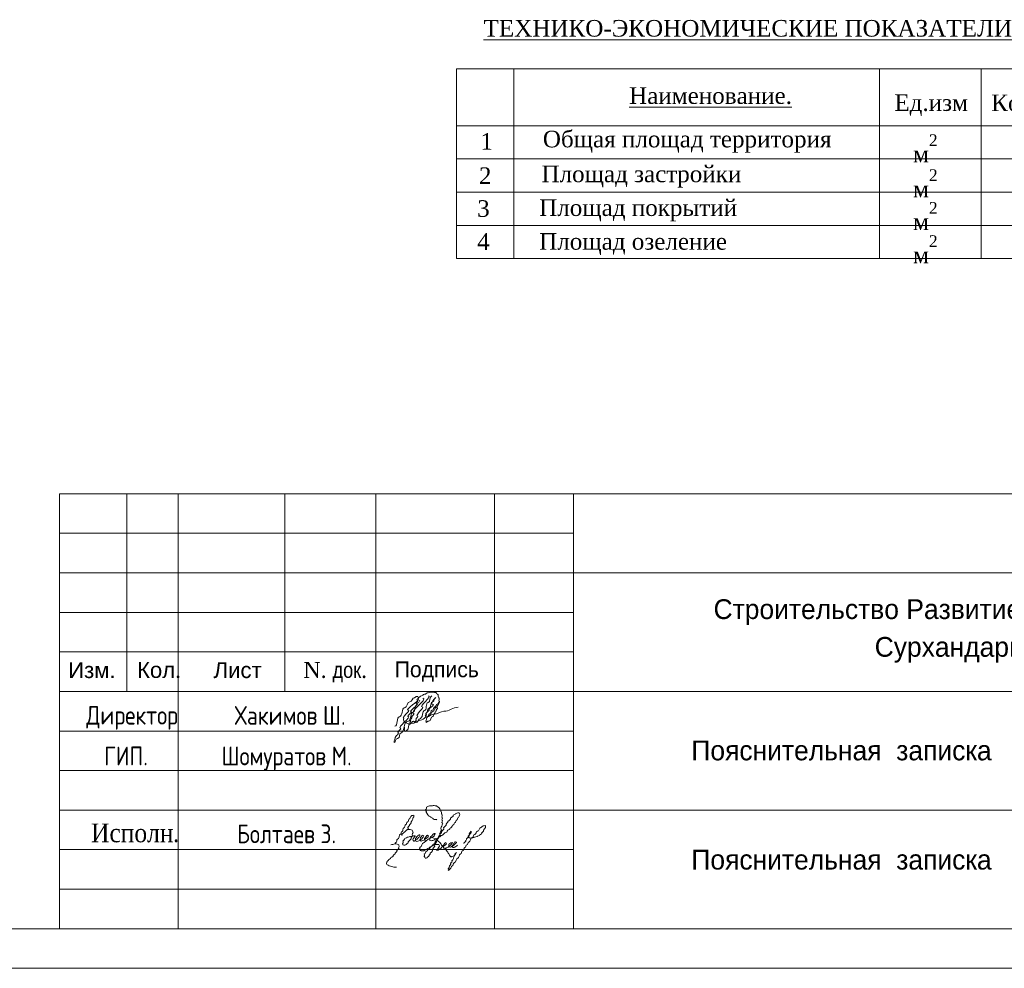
# Model space of a CAD drawing. Header units: millimetres. Extents: x 918404 to 1362154, y 4120617 to 4364104.
# Tile 635 of 649: x 1269472 to 1281925, y 4335586 to 4347579. Entities that reach past the tile are written whole.
import ezdxf

# ---------------------------------------------------------------- set-up
doc = ezdxf.new("R2010")
doc.units = ezdxf.units.MM
doc.header["$MEASUREMENT"] = 0
for name, color, linetype, lineweight in [('0_Ном._пера__5', 5, 'Continuous', 18), ('0_Ном._пера__7', 7, 'Continuous', 18), ('Lines_Ном._пера__7', 7, 'Continuous', 18), ('Text blocks_Ном._пера__1_Ном._пера__7', 7, 'Continuous', 18), ('Text blocks_Ном._пера__7', 7, 'Continuous', 18), ('TTT_Ном._пера__7', 7, 'Continuous', 18)]:
    doc.layers.add(name, color=color, linetype=linetype, lineweight=lineweight)
doc.styles.add('СГЕНЕРИР_СТИЛЬ_1', font='arial.ttf')
doc.styles.add('СГЕНЕРИР_СТИЛЬ_11', font='times.ttf')
doc.styles.add('СГЕНЕРИР_СТИЛЬ_14', font='cambria.ttc')
doc.styles.add('СГЕНЕРИР_СТИЛЬ_17', font='times.ttf')
doc.styles.add('СГЕНЕРИР_СТИЛЬ_5', font='times.ttf')
doc.styles.add('СГЕНЕРИР_СТИЛЬ_7', font='txt')
doc.styles.add('СГЕНЕРИР_СТИЛЬ_9', font='txt')

msp = doc.modelspace()

# ---------------------------------------------------------------- linework, layer by layer
at = {"layer": '0_Ном._пера__5', "linetype": 'Continuous'}
for points, knots in [([(1274214.8, 4338645.9), (1274259.8, 4338645.9), (1274230.5, 4338766.6), (1274275.7, 4338766.6), (1274318.6, 4338766.6), (1274297.2, 4338877.8), (1274339.9, 4338877.8), (1274374.5, 4338877.8), (1274373, 4338956.6), (1274407.9, 4338956.6), (1274433, 4338956.6), (1274438.8, 4339006.8), (1274463.5, 4339006.8), (1274475.4, 4339006.8), (1274482.5, 4339023.5), (1274495.3, 4339023.5), (1274500.3, 4339023.5), (1274504.9, 4339023.5), (1274509.4, 4339023.5), (1274516.8, 4339023.5), (1274508.6, 4339001.5), (1274516.5, 4339001.5), (1274519.6, 4339001.5), (1274489.6, 4338980.2), (1274496.4, 4338980.2), (1274552.9, 4338980.2), (1274329.8, 4338850.7), (1274386.3, 4338850.7), (1274425.8, 4338850.7), (1274288.1, 4338746.1), (1274329.3, 4338746.1), (1274335.8, 4338746.1), (1274319.8, 4338727.9), (1274325.8, 4338727.9), (1274330, 4338727.9), (1274325.5, 4338715.7), (1274329.9, 4338715.7), (1274338.8, 4338715.7), (1274336.2, 4338694.7), (1274344.7, 4338694.7), (1274348.6, 4338694.7), (1274350.7, 4338688.4), (1274354.7, 4338688.4), (1274363.7, 4338688.4), (1274370.6, 4338678.7), (1274379.4, 4338678.7), (1274386.7, 4338678.7), (1274394, 4338676.9), (1274401.3, 4338676.9), (1274408.7, 4338676.9), (1274415.9, 4338679.4), (1274423.3, 4338679.4), (1274471.1, 4338679.4), (1274510.2, 4338727.9), (1274558.2, 4338727.9), (1274582.9, 4338727.9), (1274597.2, 4338765.6), (1274621.7, 4338765.6), (1274652.9, 4338765.6), (1274678, 4338799.3), (1274709.5, 4338799.3), (1274754, 4338799.3), (1274793.4, 4338834.8), (1274837.7, 4338834.8), (1274899.8, 4338834.8), (1274954.9, 4338885.9), (1275017.1, 4338885.9)], [0, 0, 0, 0, 1, 1, 1, 2, 2, 2, 3, 3, 3, 4, 4, 4, 5, 5, 5, 6, 6, 6, 7, 7, 7, 8, 8, 8, 9, 9, 9, 10, 10, 10, 11, 11, 11, 12, 12, 12, 13, 13, 13, 14, 14, 14, 15, 15, 15, 16, 16, 16, 17, 17, 17, 18, 18, 18, 19, 19, 19, 20, 20, 20, 21, 21, 21, 22, 22, 22, 22]), ([(1274642.4, 4339029.7), (1274695.3, 4339029.7), (1274510.9, 4338891.4), (1274564, 4338891.4), (1274606.5, 4338891.4), (1274462.2, 4338778.9), (1274504.4, 4338778.9), (1274523, 4338778.9), (1274466.5, 4338726), (1274485.8, 4338726), (1274498.8, 4338726), (1274457.8, 4338690.7), (1274471.9, 4338690.7), (1274475.6, 4338690.7), (1274450.7, 4338709.4), (1274454.5, 4338709.4)], [0, 0, 0, 0, 1, 1, 1, 2, 2, 2, 3, 3, 3, 4, 4, 4, 5, 5, 5, 5]), ([(1274483.4, 4338711.7), (1274492, 4338711.7), (1274485.5, 4338691.4), (1274490.4, 4338691.4), (1274506.8, 4338691.4), (1274514.1, 4338742.1), (1274541.3, 4338742.1), (1274548, 4338742.1), (1274544.3, 4338757.7), (1274549.9, 4338757.7), (1274579.4, 4338757.7), (1274556.8, 4338843.2), (1274588.7, 4338843.2), (1274627.4, 4338843.2), (1274601.3, 4338945.5), (1274639.2, 4338945.5), (1274670.5, 4338945.5), (1274652.1, 4339028.7), (1274683.6, 4339028.7)], [0, 0, 0, 0, 1, 1, 1, 2, 2, 2, 3, 3, 3, 4, 4, 4, 5, 5, 5, 6, 6, 6, 6]), ([(1274517.4, 4339009.5), (1274531.1, 4339009.5), (1274539, 4339030.6), (1274552.8, 4339030.6), (1274566.8, 4339030.6), (1274575.9, 4339050.3), (1274590, 4339050.3), (1274607.8, 4339050.3), (1274621.8, 4339070), (1274639.7, 4339070), (1274651.4, 4339070), (1274662.4, 4339076.4), (1274674, 4339076.4), (1274683.6, 4339076.4), (1274693.2, 4339076.8), (1274703, 4339076.8), (1274713.5, 4339076.8), (1274723.5, 4339072.5), (1274733.7, 4339072.5), (1274745.4, 4339072.5), (1274747.8, 4339048.5), (1274759.9, 4339048.5), (1274775, 4339048.5), (1274758.5, 4339006), (1274773.5, 4339006), (1274788.2, 4339006), (1274762.6, 4338962.3), (1274777, 4338962.3), (1274805.9, 4338962.3), (1274725.6, 4338877.9), (1274755.1, 4338877.9), (1274768.2, 4338877.9), (1274727.4, 4338841.9), (1274740.2, 4338841.9), (1274748.8, 4338841.9), (1274717.2, 4338819.7), (1274726.5, 4338819.7), (1274734.5, 4338819.7), (1274706.8, 4338800.7), (1274714.2, 4338800.7)], [0, 0, 0, 0, 1, 1, 1, 2, 2, 2, 3, 3, 3, 4, 4, 4, 5, 5, 5, 6, 6, 6, 7, 7, 7, 8, 8, 8, 9, 9, 9, 10, 10, 10, 11, 11, 11, 12, 12, 12, 13, 13, 13, 13]), ([(1274611.2, 4338759.8), (1274619.8, 4338759.8), (1274595.3, 4338783.5), (1274603.4, 4338783.5), (1274612.8, 4338783.5), (1274600.9, 4338811.7), (1274610.9, 4338811.7), (1274635, 4338811.7), (1274624, 4338871.2), (1274647.1, 4338871.2), (1274681.6, 4338871.2), (1274666.3, 4338960.6), (1274700.3, 4338960.6), (1274719.8, 4338960.6), (1274712.1, 4339010.2), (1274733.7, 4339010.2), (1274737.2, 4339010.2), (1274649.6, 4338922.5), (1274698.3, 4338922.5), (1274736.9, 4338922.5), (1274624.4, 4338856.2), (1274649.8, 4338856.2), (1274669.5, 4338856.2), (1274593.8, 4338803.3), (1274614.9, 4338803.3), (1274629.6, 4338803.3), (1274595.5, 4338759.3), (1274610.5, 4338759.3)], [0, 0, 0, 0, 1, 1, 1, 2, 2, 2, 3, 3, 3, 4, 4, 4, 5, 5, 5, 6, 6, 6, 7, 7, 7, 8, 8, 8, 9, 9, 9, 9]), ([(1274511.4, 4338994.3), (1274535.5, 4338994.3), (1274468.2, 4338926.1), (1274491.5, 4338926.1), (1274530.8, 4338926.1), (1274381.7, 4338829), (1274421.8, 4338829), (1274445.1, 4338829), (1274361, 4338770.9), (1274384, 4338770.9), (1274442.7, 4338770.9), (1274230.4, 4338622.5), (1274289.2, 4338622.5), (1274312.2, 4338622.5), (1274234.8, 4338560.9), (1274257.8, 4338560.9), (1274283.3, 4338560.9), (1274195.8, 4338493.2), (1274221.7, 4338493.2), (1274230.3, 4338493.2), (1274203.1, 4338469.8), (1274211.4, 4338469.8), (1274217, 4338469.8), (1274202.3, 4338453), (1274208.5, 4338453), (1274212.7, 4338453), (1274207, 4338441.3), (1274210, 4338441.3), (1274226.6, 4338441.3), (1274219.7, 4338492.1), (1274250.9, 4338492.1), (1274288.4, 4338492.1), (1274269.5, 4338559), (1274291.6, 4338559), (1274340.6, 4338559), (1274321.9, 4338707.8), (1274382.1, 4338707.8), (1274429.5, 4338707.8), (1274405.5, 4338826.5), (1274450.9, 4338826.5), (1274482.8, 4338826.5), (1274460.4, 4338913.5), (1274492.6, 4338913.5), (1274505, 4338913.5), (1274500.7, 4338944.6), (1274513.2, 4338944.6), (1274525.1, 4338944.6), (1274521.8, 4338973.9), (1274533.7, 4338973.9)], [0, 0, 0, 0, 1, 1, 1, 2, 2, 2, 3, 3, 3, 4, 4, 4, 5, 5, 5, 6, 6, 6, 7, 7, 7, 8, 8, 8, 9, 9, 9, 10, 10, 10, 11, 11, 11, 12, 12, 12, 13, 13, 13, 14, 14, 14, 15, 15, 15, 16, 16, 16, 16]), ([(1274570.1, 4338999.2), (1274643.5, 4338999.2), (1274383.1, 4338808.3), (1274457.9, 4338808.3), (1274477, 4338808.3), (1274411, 4338759), (1274429.7, 4338759), (1274444, 4338759), (1274401.1, 4338717.4), (1274416.2, 4338717.4), (1274425.9, 4338717.4), (1274399.2, 4338689.8), (1274409.1, 4338689.8), (1274413.6, 4338689.8), (1274411.1, 4338678.1), (1274414.7, 4338678.1), (1274429, 4338678.1), (1274429, 4338709.4), (1274454.5, 4338709.4)], [0, 0, 0, 0, 1, 1, 1, 2, 2, 2, 3, 3, 3, 4, 4, 4, 5, 5, 5, 6, 6, 6, 6]), ([(1274629.8, 4338769.6), (1274642.2, 4338769.6), (1274640, 4338799.3), (1274652.5, 4338799.3), (1274672.7, 4338799.3), (1274668.7, 4338847.9), (1274688.9, 4338847.9), (1274707.6, 4338847.9), (1274705.6, 4338891.4), (1274724.2, 4338891.4), (1274739, 4338891.4), (1274739.4, 4338924.1), (1274754.2, 4338924.1), (1274765.5, 4338924.1), (1274764.7, 4338949.9), (1274776, 4338949.9)], [0, 0, 0, 0, 1, 1, 1, 2, 2, 2, 3, 3, 3, 4, 4, 4, 5, 5, 5, 5]), ([(1274656.2, 4338781.2), (1274678.1, 4338781.2), (1274674.8, 4338832.9), (1274696.7, 4338832.9), (1274718.3, 4338832.9), (1274715.7, 4338883.3), (1274737.2, 4338883.3), (1274753, 4338883.3), (1274753.4, 4338918.2), (1274769.2, 4338918.2)], [0, 0, 0, 0, 1, 1, 1, 2, 2, 2, 3, 3, 3, 3]), ([(1274629.8, 4338769.6), (1274641.9, 4338769.6), (1274604.6, 4338736), (1274616.5, 4338736), (1274625.9, 4338736), (1274601.7, 4338708.2), (1274611.5, 4338708.2), (1274616.4, 4338708.2), (1274609.7, 4338694.6), (1274614.4, 4338694.6), (1274616.8, 4338694.6), (1274632.8, 4338711), (1274646.6, 4338711), (1274677.5, 4338711), (1274671.1, 4338768.9), (1274695.2, 4338768.9), (1274706.2, 4338768.9), (1274702.7, 4338797.4), (1274714.5, 4338797.4)], [0, 0, 0, 0, 1, 1, 1, 2, 2, 2, 3, 3, 3, 4, 4, 4, 5, 5, 5, 6, 6, 6, 6]), ([(1274337.5, 4338634.1), (1274348.6, 4338634.1), (1274325.8, 4338600.7), (1274336.9, 4338600.7), (1274341.7, 4338600.7), (1274333.7, 4338586.5), (1274338.7, 4338586.5), (1274342.1, 4338586.5), (1274349.9, 4338579), (1274352.4, 4338579), (1274358.6, 4338579), (1274357.1, 4338593.6), (1274363.9, 4338593.6), (1274398.9, 4338593.6), (1274379.6, 4338677.6), (1274410.1, 4338677.6)], [0, 0, 0, 0, 1, 1, 1, 2, 2, 2, 3, 3, 3, 4, 4, 4, 5, 5, 5, 5]), ([(1274746.4, 4337464.7), (1274756.5, 4337464.7), (1274707.7, 4337466.7), (1274717.2, 4337466.7), (1274725.2, 4337466.7), (1274687.8, 4337479.6), (1274696.2, 4337479.6), (1274706.1, 4337479.6), (1274662.8, 4337496.5), (1274672.5, 4337496.5), (1274682.4, 4337496.5), (1274637.4, 4337512.8), (1274647.4, 4337512.8), (1274657.2, 4337512.8), (1274618, 4337534.4), (1274627.7, 4337534.4), (1274638, 4337534.4), (1274603.7, 4337562.2), (1274614.2, 4337562.2), (1274625.4, 4337562.2), (1274596.2, 4337594.7), (1274607.4, 4337594.7), (1274619.3, 4337594.7), (1274612, 4337625.8), (1274623.7, 4337625.8), (1274630.5, 4337625.8), (1274635.1, 4337634.6), (1274642, 4337634.6), (1274651.2, 4337634.6), (1274659.5, 4337641.1), (1274668.5, 4337641.1), (1274676.3, 4337641.1), (1274684.2, 4337641.8), (1274692, 4337641.8), (1274699.5, 4337641.8), (1274706.9, 4337642.6), (1274714.4, 4337642.6), (1274723.8, 4337642.6), (1274732.7, 4337638.4), (1274741.9, 4337638.4), (1274749.9, 4337638.4), (1274754.4, 4337625.9), (1274762.5, 4337625.9), (1274769.2, 4337625.9), (1274770.8, 4337612.5), (1274777.5, 4337612.5), (1274786.2, 4337612.5), (1274782.7, 4337590.1), (1274791.6, 4337590.1), (1274800.4, 4337590.1), (1274793.3, 4337566.1), (1274802, 4337566.1), (1274813.2, 4337566.1), (1274799.6, 4337533.5), (1274810.8, 4337533.5), (1274825.8, 4337533.5), (1274801.5, 4337489.3), (1274816.4, 4337489.3), (1274827.4, 4337489.3), (1274805, 4337456.1), (1274816.1, 4337456.1), (1274826.2, 4337456.1), (1274805.2, 4337425.8), (1274815.3, 4337425.8), (1274843.2, 4337425.8), (1274776.9, 4337342.8), (1274804.8, 4337342.8), (1274828.1, 4337342.8), (1274763.4, 4337275.3), (1274786.7, 4337275.3)], [0, 0, 0, 0, 1, 1, 1, 2, 2, 2, 3, 3, 3, 4, 4, 4, 5, 5, 5, 6, 6, 6, 7, 7, 7, 8, 8, 8, 9, 9, 9, 10, 10, 10, 11, 11, 11, 12, 12, 12, 13, 13, 13, 14, 14, 14, 15, 15, 15, 16, 16, 16, 17, 17, 17, 18, 18, 18, 19, 19, 19, 20, 20, 20, 21, 21, 21, 22, 22, 22, 23, 23, 23, 23]), ([(1274215.4, 4337157.7), (1274222.6, 4337157.7), (1274221.7, 4337174.5), (1274228.9, 4337174.5), (1274245.1, 4337174.5), (1274235.8, 4337217.4), (1274252.1, 4337217.4), (1274276.8, 4337217.4), (1274263.6, 4337281.7), (1274288.1, 4337281.7), (1274301.4, 4337281.7), (1274294.8, 4337316.2), (1274308, 4337316.2), (1274324.4, 4337316.2), (1274314.2, 4337359.9), (1274330.6, 4337359.9), (1274347.1, 4337359.9), (1274339.4, 4337402.4), (1274355.9, 4337402.4), (1274368.3, 4337402.4), (1274361.9, 4337434.6), (1274374.3, 4337434.6), (1274391.1, 4337434.6), (1274385.1, 4337476.9), (1274402, 4337476.9), (1274412.1, 4337476.9), (1274408, 4337502.6), (1274418.2, 4337502.6), (1274424.6, 4337502.6), (1274424.8, 4337516.6), (1274431.1, 4337516.6), (1274435.9, 4337516.6), (1274452.6, 4337521), (1274456.1, 4337521), (1274460.9, 4337521), (1274448.6, 4337503.8), (1274455.3, 4337503.8), (1274466.7, 4337503.8), (1274434.9, 4337476.7), (1274444.2, 4337476.7), (1274459.5, 4337476.7), (1274408.5, 4337432.3), (1274424.8, 4337432.3), (1274439.6, 4337432.3), (1274386.8, 4337394.9), (1274401.5, 4337394.9), (1274414.7, 4337394.9), (1274367.6, 4337360.9), (1274380.8, 4337360.9), (1274421, 4337360.9), (1274267.5, 4337265.2), (1274307.8, 4337265.2)], [0, 0, 0, 0, 1, 1, 1, 2, 2, 2, 3, 3, 3, 4, 4, 4, 5, 5, 5, 6, 6, 6, 7, 7, 7, 8, 8, 8, 9, 9, 9, 10, 10, 10, 11, 11, 11, 12, 12, 12, 13, 13, 13, 14, 14, 14, 15, 15, 15, 16, 16, 16, 17, 17, 17, 17]), ([(1274362.4, 4337333.5), (1274372.1, 4337333.5), (1274380.9, 4337340.8), (1274390.6, 4337340.8), (1274397.9, 4337340.8), (1274405.1, 4337341.5), (1274412.7, 4337341.5), (1274421.1, 4337341.5), (1274427.4, 4337332), (1274435.4, 4337332), (1274442.8, 4337332), (1274437.2, 4337311.8), (1274444.9, 4337311.8), (1274460.9, 4337311.8), (1274423, 4337265.7), (1274438.6, 4337265.7), (1274450.9, 4337265.7), (1274409.9, 4337232.8), (1274422.2, 4337232.8), (1274444.6, 4337232.8), (1274364.6, 4337176), (1274386.8, 4337176), (1274398.5, 4337176), (1274350.2, 4337150.7), (1274362.1, 4337150.7), (1274369.2, 4337150.7), (1274337.1, 4337139.4), (1274344.4, 4337139.4), (1274353.7, 4337139.4), (1274309.9, 4337146.3), (1274318.5, 4337146.3), (1274324.5, 4337146.3), (1274308, 4337164.6), (1274314.7, 4337164.6), (1274328.9, 4337164.6), (1274311.7, 4337203.1), (1274324.8, 4337203.1), (1274337.5, 4337203.1), (1274339, 4337230.3), (1274352, 4337230.3), (1274361.7, 4337230.3), (1274368.4, 4337242.9), (1274377.9, 4337242.9), (1274390.9, 4337242.9), (1274402.5, 4337253), (1274415.8, 4337253), (1274428.9, 4337253), (1274441.3, 4337261.2), (1274453.1, 4337261.2), (1274457, 4337261.2), (1274471.1, 4337261.9), (1274472.8, 4337261.9), (1274484, 4337261.9), (1274446.7, 4337232.2), (1274455.2, 4337232.2), (1274462.4, 4337232.2), (1274436.9, 4337212.4), (1274444.5, 4337212.4), (1274449, 4337212.4), (1274452.3, 4337191.4), (1274456.4, 4337191.4), (1274461, 4337191.4), (1274482.2, 4337212.4), (1274490.5, 4337212.4), (1274497.6, 4337212.4), (1274499.1, 4337227.5), (1274506.4, 4337227.5), (1274511.7, 4337227.5), (1274512.5, 4337238.6), (1274517.9, 4337238.6), (1274523.6, 4337238.6), (1274523.5, 4337251.2), (1274528.9, 4337251.2), (1274533.5, 4337251.2), (1274531.8, 4337273.8), (1274534.7, 4337273.8), (1274540.7, 4337273.8), (1274507.5, 4337269.5), (1274513.5, 4337269.5), (1274526.5, 4337269.5), (1274478, 4337241.3), (1274490.1, 4337241.3), (1274497.8, 4337241.3), (1274469.3, 4337222.3), (1274477, 4337222.3), (1274481, 4337222.3), (1274470.9, 4337197), (1274475.8, 4337197), (1274480.1, 4337197), (1274492.4, 4337189.4), (1274495.9, 4337189.4), (1274501.4, 4337189.4), (1274512.5, 4337195.4), (1274518.3, 4337195.4), (1274524.9, 4337195.4), (1274529, 4337204.5), (1274535.3, 4337204.5), (1274545.4, 4337204.5), (1274548.8, 4337223.9), (1274559.1, 4337223.9), (1274564, 4337223.9), (1274572.8, 4337242.1), (1274576.6, 4337242.1), (1274579.6, 4337242.1), (1274580, 4337262.2), (1274584.7, 4337262.2), (1274588.7, 4337262.2), (1274563.5, 4337267), (1274567.6, 4337267), (1274574.9, 4337267), (1274545.3, 4337253.2), (1274552.1, 4337253.2), (1274559, 4337253.2), (1274533.4, 4337235.5), (1274540.5, 4337235.5), (1274544.9, 4337235.5), (1274530.3, 4337209.2), (1274535.2, 4337209.2), (1274538.6, 4337209.2), (1274544.6, 4337194.1), (1274549.1, 4337194.1), (1274553.2, 4337194.1), (1274575.4, 4337206.2), (1274583.8, 4337206.2), (1274596.2, 4337206.2), (1274601.4, 4337228.1), (1274613.7, 4337228.1), (1274621.5, 4337228.1), (1274624.9, 4337241.6), (1274632.7, 4337241.6), (1274639.2, 4337241.6), (1274637.6, 4337257.4), (1274644.1, 4337257.4), (1274647.6, 4337257.4), (1274624.4, 4337269.6), (1274628.2, 4337269.6), (1274634.4, 4337269.6), (1274611.4, 4337256.6), (1274617.1, 4337256.6), (1274623.6, 4337256.6), (1274596.9, 4337241.6), (1274603.7, 4337241.6), (1274609.7, 4337241.6), (1274588, 4337226.5), (1274593.9, 4337226.5), (1274598.2, 4337226.5), (1274589.8, 4337204.2), (1274592.9, 4337204.2), (1274599.2, 4337204.2), (1274604.7, 4337197.8), (1274611.4, 4337197.8), (1274616.5, 4337197.8), (1274638.8, 4337221.9), (1274648.6, 4337221.9), (1274664, 4337221.9), (1274664.7, 4337256), (1274680.1, 4337256), (1274687.7, 4337256), (1274686.9, 4337273.4), (1274694.7, 4337273.4), (1274700.4, 4337273.4), (1274700.7, 4337286), (1274706.2, 4337286), (1274709.7, 4337286), (1274722.6, 4337289.8), (1274724.9, 4337289.8), (1274732.4, 4337289.8), (1274706.2, 4337262.4), (1274718.4, 4337262.4), (1274733.7, 4337262.4), (1274679.9, 4337240.1), (1274690.9, 4337240.1), (1274699.7, 4337240.1), (1274654, 4337231.8), (1274664, 4337231.8), (1274668.8, 4337231.8), (1274651.8, 4337205.7), (1274658, 4337205.7), (1274665.3, 4337205.7), (1274670.1, 4337197.5), (1274677.1, 4337197.5), (1274684.4, 4337197.5), (1274690.8, 4337201.9), (1274698, 4337201.9), (1274717.2, 4337201.9), (1274729.7, 4337228.1), (1274748.7, 4337228.1), (1274760.4, 4337228.1), (1274767.8, 4337244.8), (1274779.4, 4337244.8), (1274792.1, 4337244.8), (1274797.9, 4337266.7), (1274810.7, 4337266.7), (1274832, 4337266.7), (1274842, 4337302.7), (1274863.1, 4337302.7), (1274879.1, 4337302.7), (1274881.2, 4337336.8), (1274897.3, 4337336.8), (1274910, 4337336.8), (1274912.3, 4337363), (1274925.1, 4337363), (1274941, 4337363), (1274940.7, 4337399.1), (1274956.7, 4337399.1), (1274969.4, 4337399.1), (1274966.2, 4337429.9), (1274978.8, 4337429.9), (1274989.6, 4337429.9), (1274986.5, 4337456.6), (1274997.3, 4337456.6), (1275011.3, 4337456.6), (1275006.8, 4337491.4), (1275020.6, 4337491.4), (1275027.9, 4337491.4), (1275023.9, 4337510.6), (1275031.4, 4337510.6), (1275038.9, 4337510.6), (1275033, 4337530.7), (1275040.2, 4337530.7), (1275045.1, 4337530.7), (1275028.5, 4337552.7), (1275031.7, 4337552.7), (1275036.4, 4337552.7), (1275010.6, 4337553.1), (1275015.9, 4337553.1), (1275026.8, 4337553.1), (1274977.4, 4337540.9), (1274987.6, 4337540.9), (1275001.1, 4337540.9), (1274941.5, 4337516.8), (1274955.1, 4337516.8), (1274973.2, 4337516.8), (1274901.6, 4337475.3), (1274919.7, 4337475.3), (1274936.4, 4337475.3), (1274871.3, 4337437.2), (1274887.8, 4337437.2), (1274901.6, 4337437.2), (1274850.9, 4337402.8), (1274864.8, 4337402.8), (1274884, 4337402.8), (1274815.3, 4337354), (1274834.5, 4337354), (1274853.2, 4337354), (1274787.7, 4337305.1), (1274806.5, 4337305.1), (1274817.8, 4337305.1), (1274776.4, 4337276.8), (1274787.7, 4337276.8), (1274800.1, 4337276.8), (1274756.8, 4337244.5), (1274769.3, 4337244.5), (1274796.7, 4337244.5), (1274701.4, 4337173.4), (1274728.6, 4337173.4), (1274743.7, 4337173.4), (1274681.1, 4337141.3), (1274696.4, 4337141.3), (1274712.6, 4337141.3), (1274641, 4337113.1), (1274657.1, 4337113.1), (1274669.3, 4337113.1), (1274612.6, 4337095.4), (1274624.8, 4337095.4), (1274635.8, 4337095.4), (1274585.9, 4337078.4), (1274596.8, 4337078.4), (1274602.5, 4337078.4), (1274575.7, 4337071.8), (1274581.4, 4337071.8), (1274588.7, 4337071.8), (1274553.6, 4337068.5), (1274561, 4337068.5), (1274569.1, 4337068.5), (1274530.5, 4337077.7), (1274538.4, 4337077.7), (1274544.8, 4337077.7), (1274523.9, 4337095.4), (1274530.4, 4337095.4), (1274538.5, 4337095.4), (1274527.7, 4337119), (1274535.9, 4337119), (1274559.4, 4337119), (1274557.3, 4337172.1), (1274580.5, 4337172.1), (1274587.2, 4337172.1), (1274590.2, 4337183.8), (1274596.9, 4337183.8), (1274608.1, 4337183.8), (1274612.6, 4337204.2), (1274623.8, 4337204.2)], [0, 0, 0, 0, 1, 1, 1, 2, 2, 2, 3, 3, 3, 4, 4, 4, 5, 5, 5, 6, 6, 6, 7, 7, 7, 8, 8, 8, 9, 9, 9, 10, 10, 10, 11, 11, 11, 12, 12, 12, 13, 13, 13, 14, 14, 14, 15, 15, 15, 16, 16, 16, 17, 17, 17, 18, 18, 18, 19, 19, 19, 20, 20, 20, 21, 21, 21, 22, 22, 22, 23, 23, 23, 24, 24, 24, 25, 25, 25, 26, 26, 26, 27, 27, 27, 28, 28, 28, 29, 29, 29, 30, 30, 30, 31, 31, 31, 32, 32, 32, 33, 33, 33, 34, 34, 34, 35, 35, 35, 36, 36, 36, 37, 37, 37, 38, 38, 38, 39, 39, 39, 40, 40, 40, 41, 41, 41, 42, 42, 42, 43, 43, 43, 44, 44, 44, 45, 45, 45, 46, 46, 46, 47, 47, 47, 48, 48, 48, 49, 49, 49, 50, 50, 50, 51, 51, 51, 52, 52, 52, 53, 53, 53, 54, 54, 54, 55, 55, 55, 56, 56, 56, 57, 57, 57, 58, 58, 58, 59, 59, 59, 60, 60, 60, 61, 61, 61, 62, 62, 62, 63, 63, 63, 64, 64, 64, 65, 65, 65, 66, 66, 66, 67, 67, 67, 68, 68, 68, 69, 69, 69, 70, 70, 70, 71, 71, 71, 72, 72, 72, 73, 73, 73, 74, 74, 74, 75, 75, 75, 76, 76, 76, 77, 77, 77, 78, 78, 78, 79, 79, 79, 80, 80, 80, 81, 81, 81, 82, 82, 82, 83, 83, 83, 84, 84, 84, 85, 85, 85, 86, 86, 86, 87, 87, 87, 88, 88, 88, 89, 89, 89, 90, 90, 90, 91, 91, 91, 92, 92, 92, 93, 93, 93, 94, 94, 94, 95, 95, 95, 96, 96, 96, 97, 97, 97, 97]), ([(1274851.1, 4337102.4), (1274857.8, 4337102.4), (1274855.3, 4337085.5), (1274862, 4337085.5), (1274871.4, 4337085.5), (1274869.5, 4337062.9), (1274878.9, 4337062.9), (1274887.5, 4337062.9), (1274884.3, 4337041.5), (1274892.9, 4337041.5), (1274900, 4337041.5), (1274897, 4337023.1), (1274904.1, 4337023.1), (1274911, 4337023.1), (1274907.4, 4337005.1), (1274914.7, 4337005.1), (1274920.3, 4337005.1), (1274918.9, 4336992.2), (1274924.2, 4336992.2), (1274927, 4336992.2), (1274943.1, 4337004.9), (1274954.1, 4337004.9), (1274981, 4337004.9), (1274991.4, 4337051.1), (1274997.5, 4337051.1), (1275000.9, 4337051.1), (1274962.7, 4337023), (1274976.2, 4337023), (1274985, 4337023), (1274959.3, 4337002.2), (1274966.6, 4337002.2), (1274974.6, 4337002.2), (1274950.1, 4336978.7), (1274958.4, 4336978.7), (1274973.6, 4336978.7), (1274924.4, 4336938.2), (1274939.3, 4336938.2), (1274951.6, 4336938.2), (1274910.9, 4336904.9), (1274923.2, 4336904.9), (1274933.3, 4336904.9), (1274899.9, 4336877.7), (1274910, 4336877.7), (1274916.6, 4336877.7), (1274895.8, 4336859.5), (1274902.4, 4336859.5), (1274908.9, 4336859.5), (1274887, 4336842.5), (1274893.3, 4336842.5), (1274897.6, 4336842.5), (1274890.5, 4336821.1), (1274892.7, 4336821.1), (1274897.7, 4336821.1), (1274900.3, 4336834.7), (1274909, 4336834.7), (1274915.8, 4336834.7), (1274913.8, 4336847.9), (1274918.8, 4336847.9), (1274929.6, 4336847.9), (1274927.1, 4336876.8), (1274939.2, 4336876.8), (1274959, 4336876.8), (1274953.9, 4336923.6), (1274973, 4336923.6), (1274995.8, 4336923.6), (1274990.3, 4336979.4), (1275013.2, 4336979.4), (1275033.2, 4336979.4), (1275025.1, 4337029.9), (1275045, 4337029.9), (1275061.9, 4337029.9), (1275057.4, 4337071.1), (1275074.2, 4337071.1), (1275090.8, 4337071.1), (1275086.8, 4337111.4), (1275103.4, 4337111.4), (1275117.7, 4337111.4), (1275113.4, 4337146.7), (1275127.6, 4337146.7), (1275142.2, 4337146.7), (1275138.2, 4337182.4), (1275152.8, 4337182.4), (1275176.8, 4337182.4), (1275172.1, 4337239.8), (1275196.1, 4337239.8), (1275212.7, 4337239.8), (1275210.7, 4337278.6), (1275227.3, 4337278.6), (1275244.4, 4337278.6), (1275244, 4337317.3), (1275261, 4337317.3), (1275282.3, 4337317.3), (1275282.2, 4337364.8), (1275303.9, 4337364.8), (1275316.1, 4337364.8), (1275320.5, 4337386.9), (1275332.1, 4337386.9), (1275335.6, 4337386.9), (1275355.8, 4337389.9), (1275361.3, 4337389.9), (1275366.4, 4337389.9), (1275356.3, 4337371.8), (1275363.3, 4337371.8), (1275382.8, 4337371.8), (1275322.9, 4337326.6), (1275339.6, 4337326.6), (1275354.2, 4337326.6), (1275300.2, 4337289.9), (1275315, 4337289.9), (1275326.8, 4337289.9), (1275276.4, 4337266.6), (1275288.3, 4337266.6), (1275298.9, 4337266.6), (1275249.5, 4337252), (1275260, 4337252), (1275271.8, 4337252), (1275214, 4337242.9), (1275225.8, 4337242.9), (1275233.3, 4337242.9), (1275196.8, 4337237.9), (1275204.2, 4337237.9), (1275214.2, 4337237.9), (1275164.8, 4337230.4), (1275175, 4337230.4), (1275179.6, 4337230.4), (1275151, 4337236.4), (1275154.3, 4337236.4), (1275160.3, 4337236.4), (1275144.6, 4337254), (1275150.6, 4337254), (1275161.1, 4337254), (1275152, 4337282.2), (1275164.9, 4337282.2), (1275182.3, 4337282.2), (1275182.9, 4337320.4), (1275184, 4337320.4), (1275185.3, 4337320.4), (1275141.4, 4337279.3), (1275160.9, 4337279.3), (1275174.3, 4337279.3), (1275135.7, 4337250.2), (1275145.8, 4337250.2), (1275157.8, 4337250.2), (1275111.8, 4337217.8), (1275124.8, 4337217.8), (1275132.9, 4337217.8), (1275104.7, 4337197.1), (1275112.6, 4337197.1), (1275125.9, 4337197.1), (1275077.5, 4337163.3), (1275091, 4337163.3)], [0, 0, 0, 0, 1, 1, 1, 2, 2, 2, 3, 3, 3, 4, 4, 4, 5, 5, 5, 6, 6, 6, 7, 7, 7, 8, 8, 8, 9, 9, 9, 10, 10, 10, 11, 11, 11, 12, 12, 12, 13, 13, 13, 14, 14, 14, 15, 15, 15, 16, 16, 16, 17, 17, 17, 18, 18, 18, 19, 19, 19, 20, 20, 20, 21, 21, 21, 22, 22, 22, 23, 23, 23, 24, 24, 24, 25, 25, 25, 26, 26, 26, 27, 27, 27, 28, 28, 28, 29, 29, 29, 30, 30, 30, 31, 31, 31, 32, 32, 32, 33, 33, 33, 34, 34, 34, 35, 35, 35, 36, 36, 36, 37, 37, 37, 38, 38, 38, 39, 39, 39, 40, 40, 40, 41, 41, 41, 42, 42, 42, 43, 43, 43, 44, 44, 44, 45, 45, 45, 46, 46, 46, 47, 47, 47, 48, 48, 48, 49, 49, 49, 50, 50, 50, 50]), ([(1274166.7, 4337147.7), (1274174.6, 4337147.7), (1274182, 4337152.5), (1274189.9, 4337152.5), (1274199.1, 4337152.5), (1274207.7, 4337157.9), (1274216.8, 4337157.9), (1274227.2, 4337157.9), (1274237.2, 4337156.5), (1274248, 4337156.5), (1274255.3, 4337156.5), (1274259.7, 4337146.8), (1274266.5, 4337146.8), (1274272.2, 4337146.8), (1274265.7, 4337130), (1274271.7, 4337130), (1274280.3, 4337130), (1274257.1, 4337105.6), (1274265.5, 4337105.6), (1274280.3, 4337105.6), (1274228.6, 4337067.6), (1274243.3, 4337067.6), (1274255.7, 4337067.6), (1274207.7, 4337038.7), (1274220.1, 4337038.7), (1274233.5, 4337038.7), (1274181.5, 4337007.5), (1274194.8, 4337007.5), (1274209.7, 4337007.5), (1274147.2, 4336976.9), (1274162.2, 4336976.9), (1274173.4, 4336976.9), (1274125.8, 4336954.9), (1274136.9, 4336954.9), (1274145.4, 4336954.9), (1274110.6, 4336935.6), (1274119.6, 4336935.6), (1274127.3, 4336935.6), (1274102.4, 4336915.6), (1274109.7, 4336915.6), (1274115.9, 4336915.6), (1274109.4, 4336897.6), (1274115.8, 4336897.6), (1274127.3, 4336897.6), (1274133.8, 4336881.1), (1274145.4, 4336881.1), (1274156, 4336881.1), (1274164.5, 4336871.2), (1274174.7, 4336871.2), (1274185.1, 4336871.2), (1274195.1, 4336865.8), (1274205.7, 4336865.8), (1274216.3, 4336865.8), (1274226.8, 4336863.4), (1274237.3, 4336863.4)], [0, 0, 0, 0, 1, 1, 1, 2, 2, 2, 3, 3, 3, 4, 4, 4, 5, 5, 5, 6, 6, 6, 7, 7, 7, 8, 8, 8, 9, 9, 9, 10, 10, 10, 11, 11, 11, 12, 12, 12, 13, 13, 13, 14, 14, 14, 15, 15, 15, 16, 16, 16, 17, 17, 17, 18, 18, 18, 18]), ([(1274741.9, 4337192.6), (1274761.5, 4337192.6), (1274700.5, 4337137.7), (1274720.2, 4337137.7), (1274742.7, 4337137.7), (1274672, 4337076), (1274694.2, 4337076), (1274711.4, 4337076), (1274647.6, 4337033.1), (1274665, 4337033.1), (1274677.2, 4337033.1), (1274632.9, 4337003.2), (1274644.7, 4337003.2), (1274654.4, 4337003.2), (1274613.2, 4336982.9), (1274623.6, 4336982.9), (1274631.2, 4336982.9), (1274596.2, 4336975.8), (1274603.3, 4336975.8), (1274607.8, 4336975.8), (1274580.7, 4337004.5), (1274588.3, 4337004.5), (1274598.3, 4337004.5), (1274583.4, 4337032.7), (1274592.7, 4337032.7), (1274604.4, 4337032.7), (1274602, 4337061.8), (1274614.3, 4337061.8), (1274624.2, 4337061.8), (1274625.4, 4337082), (1274635, 4337082), (1274652.7, 4337082), (1274655.3, 4337119.3), (1274673.1, 4337119.3), (1274683.5, 4337119.3), (1274688.5, 4337136.8), (1274698.8, 4337136.8), (1274709.2, 4337136.8), (1274717.7, 4337147.2), (1274728.2, 4337147.2), (1274734.4, 4337147.2), (1274740.3, 4337150.7), (1274746.4, 4337150.7), (1274755.5, 4337150.7), (1274764.1, 4337150.2), (1274774.1, 4337150.2), (1274777.5, 4337150.2), (1274779.5, 4337134.6), (1274783.5, 4337134.6), (1274788.1, 4337134.6), (1274755.9, 4337100.2), (1274762.7, 4337100.2), (1274772.3, 4337100.2), (1274731.1, 4337078.6), (1274742.7, 4337078.6), (1274747.2, 4337078.6), (1274751.7, 4337078.9), (1274763.2, 4337078.9), (1274775.7, 4337078.9), (1274778.2, 4337094.7), (1274786.6, 4337094.7), (1274802.7, 4337094.7), (1274811.2, 4337127.9), (1274829.3, 4337127.9), (1274838, 4337127.9), (1274842.7, 4337141.3), (1274851.7, 4337141.3), (1274860.3, 4337141.3), (1274862.5, 4337157.9), (1274870.4, 4337157.9), (1274874, 4337157.9), (1274860.3, 4337176.6), (1274863.8, 4337176.6), (1274872, 4337176.6), (1274839.5, 4337165), (1274846.2, 4337165), (1274863.8, 4337165), (1274798.8, 4337119), (1274817.4, 4337119)], [0, 0, 0, 0, 1, 1, 1, 2, 2, 2, 3, 3, 3, 4, 4, 4, 5, 5, 5, 6, 6, 6, 7, 7, 7, 8, 8, 8, 9, 9, 9, 10, 10, 10, 11, 11, 11, 12, 12, 12, 13, 13, 13, 14, 14, 14, 15, 15, 15, 16, 16, 16, 17, 17, 17, 18, 18, 18, 19, 19, 19, 20, 20, 20, 21, 21, 21, 22, 22, 22, 23, 23, 23, 24, 24, 24, 25, 25, 25, 26, 26, 26, 26]), ([(1274680.6, 4337237.4), (1274691.1, 4337237.4), (1274701.2, 4337232.1), (1274712, 4337232.1), (1274721.5, 4337232.1), (1274728.9, 4337222.2), (1274738.2, 4337222.2), (1274741.8, 4337222.2), (1274764.1, 4337181.7), (1274780, 4337181.7), (1274789, 4337181.7), (1274787.5, 4337160.6), (1274796.4, 4337160.6), (1274806.9, 4337160.6), (1274802, 4337136.5), (1274816.6, 4337136.5), (1274824.8, 4337136.5), (1274812.4, 4337119), (1274817.4, 4337119)], [0, 0, 0, 0, 1, 1, 1, 2, 2, 2, 3, 3, 3, 4, 4, 4, 5, 5, 5, 6, 6, 6, 6]), ([(1274832.2, 4337129.8), (1274835.9, 4337129.8), (1274827.8, 4337105.2), (1274832.1, 4337105.2), (1274835.9, 4337105.2), (1274857.9, 4337105.2), (1274864.7, 4337105.2), (1274870.3, 4337105.2), (1274874.1, 4337113.3), (1274879.9, 4337113.3), (1274895, 4337113.3), (1274902.6, 4337137.3), (1274917.2, 4337137.3), (1274921.2, 4337137.3), (1274930.7, 4337154.3), (1274934.5, 4337154.3), (1274938.9, 4337154.3), (1274943.2, 4337177.8), (1274946.9, 4337177.8), (1274950.5, 4337177.8), (1274900.7, 4337162.1), (1274909.7, 4337162.1), (1274915.1, 4337162.1), (1274893.5, 4337150.3), (1274898.8, 4337150.3), (1274903.7, 4337150.3), (1274891.6, 4337121.7), (1274896.4, 4337121.7), (1274900.4, 4337121.7), (1274916.5, 4337116.8), (1274921.8, 4337116.8), (1274931.3, 4337116.8), (1274936.9, 4337130.4), (1274946.3, 4337130.4), (1274956.5, 4337130.4), (1274959.9, 4337149.7), (1274970.1, 4337149.7), (1274976.7, 4337149.7), (1274978.1, 4337163), (1274984.6, 4337163), (1274990.7, 4337163), (1274989.9, 4337176.9), (1274996.4, 4337176.9), (1275001.3, 4337176.9), (1274972.7, 4337187.2), (1274978.9, 4337187.2), (1274987, 4337187.2), (1274958.3, 4337170.6), (1274965.3, 4337170.6), (1274972.3, 4337170.6), (1274946.5, 4337152.8), (1274953.5, 4337152.8), (1274960, 4337152.8), (1274936.7, 4337135.6), (1274943.8, 4337135.6), (1274949.9, 4337135.6), (1274936.6, 4337118.9), (1274941.7, 4337118.9), (1274946.8, 4337118.9), (1274950.7, 4337111.7), (1274956.5, 4337111.7), (1274962.9, 4337111.7), (1274967.6, 4337117.4), (1274973.8, 4337117.4), (1274979.8, 4337117.4), (1274983.6, 4337125.9), (1274989.5, 4337125.9), (1274998, 4337125.9), (1275000.5, 4337142.5), (1275009.1, 4337142.5)], [0, 0, 0, 0, 1, 1, 1, 2, 2, 2, 3, 3, 3, 4, 4, 4, 5, 5, 5, 6, 6, 6, 7, 7, 7, 8, 8, 8, 9, 9, 9, 10, 10, 10, 11, 11, 11, 12, 12, 12, 13, 13, 13, 14, 14, 14, 15, 15, 15, 16, 16, 16, 17, 17, 17, 18, 18, 18, 19, 19, 19, 20, 20, 20, 21, 21, 21, 22, 22, 22, 23, 23, 23, 23])]:
    msp.add_open_spline(points, degree=3, knots=knots, dxfattribs=at)
at = {"layer": '0_Ном._пера__7', "linetype": 'Continuous'}
for p, q in [((1269976.3, 4341585.5), (1288476.3, 4341585.5)), ((1269976.3, 4336085.5), (1269976.3, 4341585.5)), ((1270826.3, 4339085.5), (1270826.3, 4341585.5)), ((1271476.3, 4336085.5), (1271476.3, 4341585.5)), ((1272826.3, 4339085.5), (1272826.3, 4341585.5)), ((1273976.3, 4336085.5), (1273976.3, 4341585.5)), ((1275476.3, 4336085.5), (1275476.3, 4341585.5)), ((1276476.3, 4336085.5), (1276476.3, 4341585.5)), ((1269976.3, 4341085.5), (1276476.3, 4341085.5)), ((1269976.3, 4341085.5), (1276476.3, 4341085.5)), ((1269976.3, 4341085.5), (1276476.3, 4341085.5)), ((1269976.3, 4340585.5), (1276476.3, 4340585.5)), ((1269976.3, 4340585.5), (1276476.3, 4340585.5)), ((1269976.3, 4340585.5), (1276476.3, 4340585.5)), ((1276476.3, 4340585.5), (1288474.5, 4340585.5)), ((1269976.3, 4340085.5), (1276476.3, 4340085.5)), ((1269976.3, 4340085.5), (1276476.3, 4340085.5)), ((1269976.3, 4340085.5), (1275476.3, 4340085.5)), ((1269976.3, 4339585.5), (1276476.3, 4339585.5)), ((1269976.3, 4339585.5), (1276476.3, 4339585.5)), ((1269976.3, 4339585.5), (1276476.3, 4339585.5)), ((1269976.3, 4339085.5), (1288476.3, 4339085.5)), ((1269976.3, 4339085.5), (1288476.3, 4339085.5)), ((1269976.3, 4339085.5), (1288476.3, 4339085.5)), ((1269976.3, 4338585.5), (1276476.3, 4338585.5)), ((1269976.3, 4338585.5), (1276476.3, 4338585.5)), ((1269976.3, 4338585.5), (1276476.3, 4338585.5)), ((1269976.3, 4338585.5), (1276476.3, 4338585.5)), ((1269976.3, 4338585.5), (1276476.3, 4338585.5)), ((1269976.3, 4338585.5), (1276476.3, 4338585.5)), ((1269976.3, 4338085.5), (1276476.3, 4338085.5)), ((1269976.3, 4338085.5), (1276476.3, 4338085.5)), ((1269976.3, 4338085.5), (1276476.3, 4338085.5)), ((1269976.3, 4337585.5), (1288476.3, 4337585.5)), ((1269976.3, 4337585.5), (1288476.3, 4337585.5)), ((1269976.3, 4337585.5), (1288476.3, 4337585.5)), ((1269976.3, 4337085.5), (1276476.3, 4337085.5)), ((1269976.3, 4337085.5), (1276476.3, 4337085.5)), ((1269976.3, 4337085.5), (1276476.3, 4337085.5)), ((1269976.3, 4336585.5), (1276476.3, 4336585.5)), ((1269976.3, 4336585.5), (1276476.3, 4336585.5)), ((1269976.3, 4336585.5), (1276476.3, 4336585.5)), ((1250215.3, 4336085.5), (1288476.3, 4336085.5)), ((1288476.3, 4336085.5), (1269976.3, 4336085.5)), ((1248715.3, 4335585.5), (1288976.3, 4335585.5))]:
    msp.add_line(p, q, dxfattribs=at)
at = {"layer": 'Lines_Ном._пера__7', "linetype": 'Continuous'}
for p, q in [((1274995.2, 4346958.5), (1274995.2, 4344558.5)), ((1274995.2, 4346958.5), (1284175.2, 4346958.5)), ((1275721.9, 4346958.5), (1275721.9, 4344558.5)), ((1280345.8, 4346958.5), (1280345.8, 4344558.5)), ((1281631.6, 4346958.5), (1281631.6, 4344558.5)), ((1274995.2, 4346238.5), (1284175.2, 4346238.5)), ((1274995.2, 4345818.5), (1284175.2, 4345818.5)), ((1274995.2, 4345398.5), (1284175.2, 4345398.5)), ((1274995.2, 4344978.5), (1284175.2, 4344978.5)), ((1274995.2, 4344558.5), (1284175.2, 4344558.5))]:
    msp.add_line(p, q, dxfattribs=at)

# ---------------------------------------------------------------- texts
at = {"layer": '0_Ном._пера__7', "linetype": 'Continuous', "char_height": 200, "attachment_point": 1}
for s, insert, style in [('{Изм.}', (1270086, 4339455.3), 'СГЕНЕРИР_СТИЛЬ_1'), ('\\A1;{\\fArial|b0|i0|c204|p38;Кол\\fTimes New Roman|b0|i0|c204|p22;.}', (1270956.5, 4339457), 'СГЕНЕРИР_СТИЛЬ_1'), ('{Лист}', (1271925, 4339455.3), 'СГЕНЕРИР_СТИЛЬ_1'), ('\\A1;{\\fTimes New Roman|b0|i0|c204|p22;N. \\fArial Narrow Кириллический|b0|i0|c0|p34;док\\fTimes New Roman|b0|i0|c204|p22;.}', (1273060, 4339457.2), 'СГЕНЕРИР_СТИЛЬ_11'), ('{Подпись}', (1274215.1, 4339465.5), 'СГЕНЕРИР_СТИЛЬ_9')]:
    msp.add_mtext(s, dxfattribs=dict(at, insert=insert, style=style))
at = {"layer": 'Text blocks_Ном._пера__1_Ном._пера__7', "linetype": 'Continuous', "insert": (1282476.3, 4340251.5), "char_height": 250, "width": 12000, "attachment_point": 2, "line_spacing_factor": 1.14449, "style": 'СГЕНЕРИР_СТИЛЬ_7'}
msp.add_mtext('{Строительство Развитие систем канализац р/ц Шурчи\\PСурхандарьинской области.}', dxfattribs=at)
at = {"layer": 'Text blocks_Ном._пера__1_Ном._пера__7', "linetype": 'Continuous', "char_height": 250, "attachment_point": 2, "style": 'СГЕНЕРИР_СТИЛЬ_7'}
for insert in [(1279865.6, 4338465.1), (1279865.6, 4337084)]:
    msp.add_mtext('{Пояснительная  записка}', dxfattribs=dict(at, insert=insert))
at = {"layer": 'Text blocks_Ном._пера__7', "linetype": 'Continuous', "char_height": 210, "attachment_point": 1, "style": 'СГЕНЕРИР_СТИЛЬ_17'}
for s, insert in [('{\\LТЕХНИКО-ЭКОНОМИЧЕСКИЕ ПОКАЗАТЕЛИ ГЕНПЛАНА}', (1275339.2, 4347575.6)), ('{\\LНаименование.}', (1277179.6, 4346724.6)), ('{Ед.изм}', (1280534.3, 4346635.8)), ('{Кол-во}', (1281760.1, 4346633.5)), ('{1}', (1275299.1, 4346146.6)), ('{Общая площад территория}', (1276088.6, 4346175.4)), ('{м\\A1{\\H0.7x;\\S2^  ;}}', (1280770.5, 4346129.6)), ('{Площад застройки }', (1276071.4, 4345735)), ('{2}', (1275280.6, 4345712.3)), ('{м\\A1{\\H0.7x;\\S2^  ;}}', (1280770.5, 4345687.5)), ('{3}', (1275257.9, 4345297.1)), ('{Площад покрытий}', (1276042, 4345307.9)), ('{м\\A1{\\H0.7x;\\S2^  ;}}', (1280770.5, 4345273.6)), ('{4}', (1275257.9, 4344879.4)), ('{Площад озеление}', (1276042, 4344881.2)), ('{м\\A1{\\H0.7x;\\S2^  ;}}', (1280770.5, 4344853.7))]:
    msp.add_mtext(s, dxfattribs=dict(at, insert=insert))
at = {"layer": 'TTT_Ном._пера__7', "linetype": 'Continuous', "char_height": 237.175, "attachment_point": 2}
for s, insert, style in [('{\\W0.900000x;  Директор}', (1270823.3, 4338904.2), 'СГЕНЕРИР_СТИЛЬ_14'), ('{\\W0.900000x;Хакимов Ш.}', (1272893.1, 4338901.4), 'СГЕНЕРИР_СТИЛЬ_14'), ('{\\W0.900000x;ГИП.}', (1270816.7, 4338388.4), 'СГЕНЕРИР_СТИЛЬ_14'), ('{\\W0.900000x;Шомуратов М.}', (1272848, 4338388.4), 'СГЕНЕРИР_СТИЛЬ_14'), ('\\A1;{\\W0.900000x;\\fTimes New Roman|b0|i1|c204|p22;  \\fTimes New Roman|b0|i0|c204|p22;Исполн\\fCambria|b0|i0|c204|p18;.}', (1270848.3, 4337416.3), 'СГЕНЕРИР_СТИЛЬ_5'), ('{\\W0.900000x;Болтаев З.}', (1272848, 4337404.1), 'СГЕНЕРИР_СТИЛЬ_14')]:
    msp.add_mtext(s, dxfattribs=dict(at, insert=insert, style=style))

doc.saveas('drawing.dxf')
